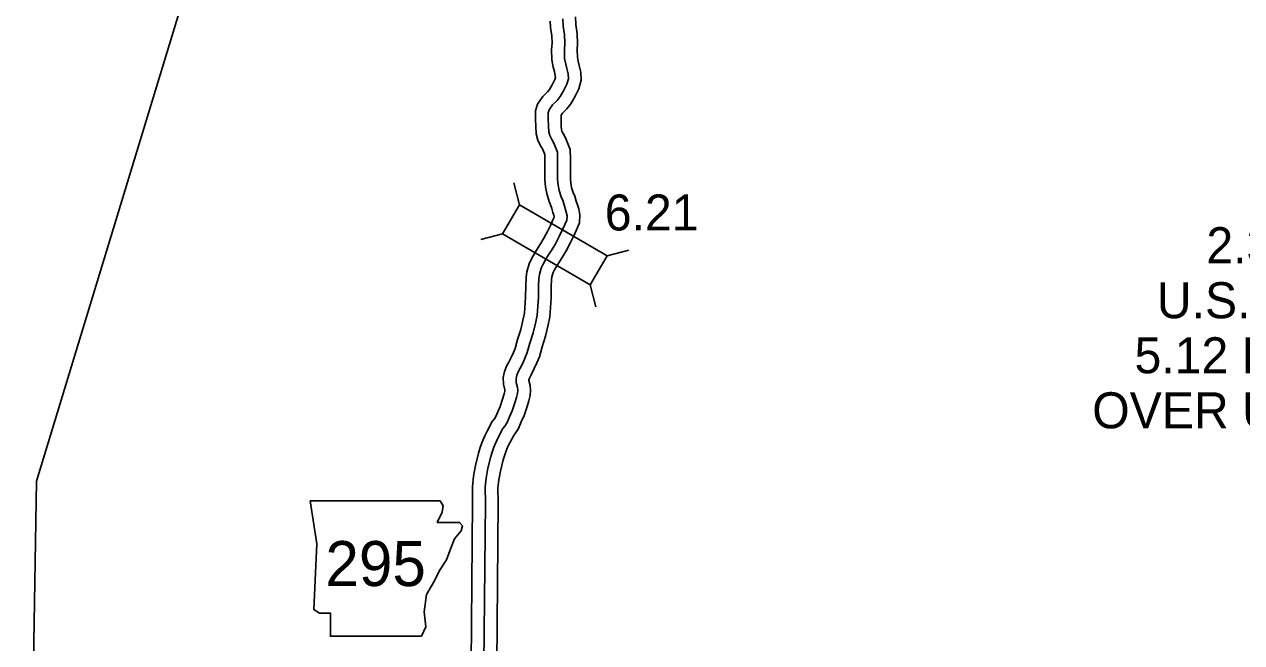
# Model space of a CAD drawing. Extents: x -83719 to 153526, y -11835 to 11446.
# Drawn here: x 7915.4 to 8391.1, y -1219.7 to -977.8 of the extents above; entities that cross this region are included whole.
import ezdxf

# ---------------------------------------------------------------- set-up
doc = ezdxf.new("R2010")
doc.units = 0
for name, color, linetype in [('Level 10', 7, 'Continuous'), ('Level 2', 7, 'Continuous'), ('Level 20', 7, 'Continuous'), ('Level 21', 7, 'Continuous'), ('Level 25', 7, 'Continuous'), ('Level 58', 7, 'Continuous'), ('Level 59', 7, 'Continuous')]:
    doc.layers.add(name, color=color, linetype=linetype)

msp = doc.modelspace()

# ---------------------------------------------------------------- linework, layer by layer
at = {"layer": 'Level 10'}
for points in [[(8130.73, -974.87), (8130.98, -977.96), (8131.48, -981.5), (8131.62, -985.27), (8131.48, -987.82), (8131.52, -990.65), (8131.82, -992.29), (8132.27, -993.87), (8132.83, -996.54), (8133.04, -999.62), (8132.08, -1003.06), (8130.53, -1006.21), (8128.98, -1008.92), (8127.35, -1010.94), (8125.7, -1012.58), (8125.16, -1013.36), (8125.17, -1014.78), (8125.23, -1017.47), (8125.32, -1019.09), (8125.44, -1019.57), (8125.94, -1020.55), (8126.87, -1022.17), (8128.73, -1026.75), (8128.81, -1030.54), (8128.8, -1033.5), (8128.82, -1036.03), (8128.78, -1038.21), (8128.99, -1040.01), (8129.26, -1041.59), (8129.91, -1043.63), (8130.48, -1044.98), (8131.08, -1046.93), (8131.54, -1048.42), (8132.05, -1050.04), (8132.51, -1052.4), (8132.37, -1055.53), (8131.24, -1058.18), (8130.01, -1060.78), (8128.88, -1063.13), (8127.14, -1066.38), (8125.58, -1069.05), (8123.96, -1071.47), (8122.65, -1073.65), (8122.06, -1074.95), (8121.59, -1076.64), (8121.45, -1077.72), (8121.32, -1080.41), (8121.27, -1084.91), (8120.81, -1092.22), (8120.14, -1095.32), (8119.04, -1099.79), (8117.77, -1103.98), (8116.66, -1107.83), (8115.72, -1110.17), (8114.66, -1112.48), (8113.55, -1114.72), (8113.01, -1115.65), (8112.66, -1116.53), (8112.58, -1116.89), (8112.59, -1117.19), (8113.06, -1119.11), (8113.23, -1120.94), (8113.05, -1123.05), (8112.52, -1125.05), (8111.87, -1127.35), (8110.68, -1130.85), (8109.61, -1133.34), (8108.54, -1135.92), (8107.25, -1137.91), (8106.63, -1138.7), (8105.29, -1141.24), (8104.4, -1143), (8103.55, -1144.98), (8103.01, -1146.65), (8102.58, -1148.22), (8101.45, -1152.54), (8100.81, -1156), (8100.48, -1159.1), (8100.58, -1164.83)], [(8120.84, -976.61), (8121.04, -979.06), (8121.51, -982.39), (8121.61, -985.17), (8121.47, -987.61), (8121.53, -991.66), (8122.08, -994.56), (8122.55, -996.25), (8122.9, -997.92), (8122.95, -998.58), (8122.7, -999.47), (8121.69, -1001.52), (8120.69, -1003.27), (8119.91, -1004.24), (8118.02, -1006.12), (8115.94, -1009.1), (8115.14, -1011.69), (8115.17, -1014.93), (8115.23, -1017.84), (8115.39, -1020.68), (8116.05, -1023.15), (8117.14, -1025.3), (8117.86, -1026.56), (8118.77, -1028.8), (8118.81, -1030.62), (8118.8, -1033.52), (8118.82, -1035.99), (8118.77, -1038.69), (8119.08, -1041.43), (8119.53, -1043.98), (8120.52, -1047.09), (8121.07, -1048.4), (8121.53, -1049.87), (8121.99, -1051.38), (8122.34, -1052.5), (8122.46, -1053.14), (8122.46, -1053.28), (8122.11, -1054.09), (8120.98, -1056.49), (8119.97, -1058.6), (8118.42, -1061.49), (8117.1, -1063.74), (8115.5, -1066.12), (8113.79, -1068.99), (8112.64, -1071.5), (8111.76, -1074.67), (8111.48, -1076.85), (8111.33, -1080.11), (8111.28, -1084.54), (8110.88, -1090.84), (8110.4, -1093.07), (8109.4, -1097.14), (8108.18, -1101.14), (8107.19, -1104.56), (8106.53, -1106.22), (8105.63, -1108.18), (8104.73, -1109.99), (8103.99, -1111.26), (8103.07, -1113.59), (8102.54, -1116.02), (8102.65, -1118.59), (8103.17, -1120.75), (8103.19, -1120.98), (8103.16, -1121.34), (8102.88, -1122.4), (8102.31, -1124.38), (8101.34, -1127.27), (8100.4, -1129.45), (8099.65, -1131.26), (8099.13, -1132.07), (8098.22, -1133.21), (8096.4, -1136.66), (8095.34, -1138.77), (8094.18, -1141.46), (8093.43, -1143.78), (8092.92, -1145.61), (8091.68, -1150.36), (8090.9, -1154.56), (8090.47, -1158.67), (8090.58, -1165.01)], [(8090.58, -1164.88), (8090.01, -1227.89)], [(8100.58, -1164.97), (8100, -1228.05)]]:
    msp.add_lwpolyline(points, dxfattribs=at)
at = {"layer": 'Level 2'}
msp.add_lwpolyline([(7915.38, -1500.95), (7915.8, -1464.93), (7916.25, -1426.13), (7916.48, -1400.3), (7918.76, -1243.29), (7920.1, -1156.56), (7983.01, -949.54)], dxfattribs=at)
at = {"layer": 'Level 20'}
for p, q in [((8108.95, -1048.37), (8106.72, -1039.86)), ((8102.28, -1059.76), (8093.77, -1061.99)), ((8143.13, -1068.36), (8151.64, -1066.14)), ((8136.46, -1079.76), (8138.69, -1088.27))]:
    msp.add_line(p, q, dxfattribs=at)
msp.add_lwpolyline([(8102.28, -1059.76), (8136.46, -1079.76), (8143.13, -1068.36), (8108.95, -1048.37)], close=True, dxfattribs=at)
at = {"layer": 'Level 21'}
msp.add_lwpolyline([(8027.14, -1164.15), (8029.67, -1181.07), (8028.55, -1206.72), (8030.8, -1208.13), (8035.03, -1208.13), (8035.03, -1217.16), (8070.56, -1217.16), (8072.25, -1213.49), (8071.69, -1207.57), (8072.53, -1200.8), (8075.63, -1195.45), (8077.61, -1191.5), (8080.43, -1187.27), (8082.12, -1182.76), (8083.53, -1179.09), (8086.07, -1175.99), (8086.63, -1174.02), (8085.5, -1172.61), (8076.76, -1172.61), (8078.73, -1168.66), (8079.02, -1166.12), (8077.85, -1164.17)], close=True, dxfattribs=at)
at = {"layer": 'Level 59'}
for points in [[(8125.79, -975.74), (8126.01, -978.51), (8126.5, -981.95), (8126.62, -985.22), (8126.47, -987.72), (8126.53, -991.15), (8126.95, -993.42), (8127.41, -995.06), (8127.87, -997.23), (8127.99, -999.1), (8127.39, -1001.26), (8126.11, -1003.86), (8124.84, -1006.09), (8123.63, -1007.59), (8121.86, -1009.35), (8120.49, -1011.32), (8120.15, -1012.42), (8120.17, -1014.85), (8120.23, -1017.65), (8120.35, -1019.89), (8120.75, -1021.36), (8121.54, -1022.93), (8122.37, -1024.37), (8123.75, -1027.77), (8123.81, -1030.58), (8123.8, -1033.51), (8123.82, -1036.01), (8123.78, -1038.45), (8124.04, -1040.72), (8124.39, -1042.79), (8125.22, -1045.36), (8125.78, -1046.69), (8126.3, -1048.4), (8126.76, -1049.9), (8127.19, -1051.27), (8127.49, -1052.77), (8127.41, -1054.41), (8126.67, -1056.14), (8125.5, -1058.64), (8124.42, -1060.87), (8122.78, -1063.93), (8121.34, -1066.4), (8119.73, -1068.79), (8118.22, -1071.32), (8117.35, -1073.22), (8116.67, -1075.65), (8116.47, -1077.29), (8116.32, -1080.26), (8116.27, -1084.73), (8115.85, -1091.53), (8115.27, -1094.2), (8114.22, -1098.46), (8112.97, -1102.56), (8111.93, -1106.2), (8111.12, -1108.19), (8110.15, -1110.33), (8109.14, -1112.36), (8108.5, -1113.46), (8107.86, -1115.06), (8107.56, -1116.46), (8107.62, -1117.89), (8108.11, -1119.93), (8108.21, -1120.96), (8108.1, -1122.2), (8107.7, -1123.73), (8107.09, -1125.86), (8106.01, -1129.06), (8105, -1131.39), (8104.1, -1133.59), (8103.19, -1134.99), (8102.42, -1135.96), (8100.85, -1138.95), (8099.87, -1140.88), (8098.86, -1143.22), (8098.22, -1145.22), (8097.75, -1146.92), (8096.57, -1151.45), (8095.85, -1155.28), (8095.47, -1158.88), (8095.58, -1164.92)], [(8095.58, -1164.92), (8095.01, -1227.97)]]:
    msp.add_lwpolyline(points, dxfattribs=at)

# ---------------------------------------------------------------- texts
at = {"layer": 'Level 21'}
msp.add_text('295', height=17.6, dxfattribs=at).set_placement((8033.04, -1197.53))
at = {"layer": 'Level 25'}
for s, p in [('2.38-7.32', (8377.36, -1071.25)), ('U.S. 412, S-3B', (8357.99, -1092.78)), ('5.12 EXCEPTION', (8349.28, -1114.31)), ('OVER U.S. 412, S-3', (8332.74, -1135.83))]:
    msp.add_text(s, height=14.08, dxfattribs=at).set_placement(p)
at = {"layer": 'Level 58'}
msp.add_text('6.21', height=14.08, dxfattribs=at).set_placement((8142.23, -1058.46))

doc.saveas('drawing.dxf')
